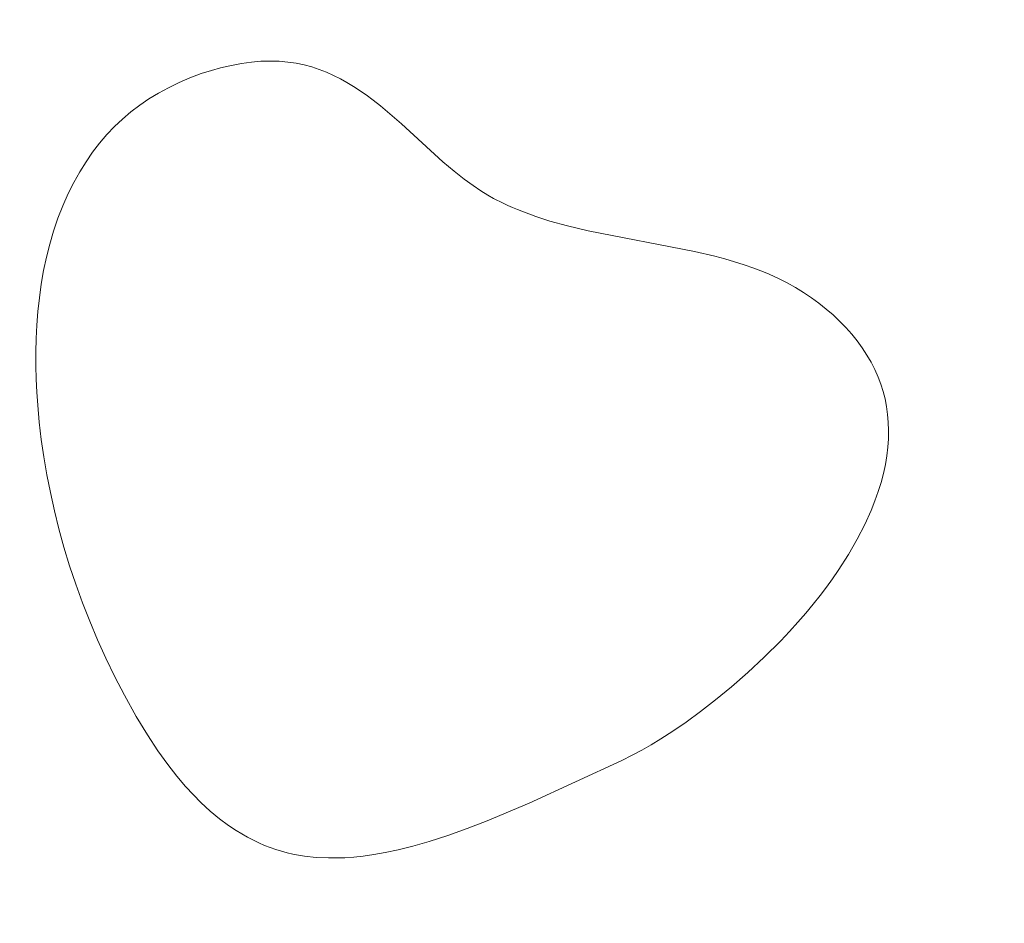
# Model space of a CAD drawing. Header units: millimetres. Extents: x -159 to 180, y -161 to 116.
# Tile 559 of 656: x 25.84 to 34.73, y -52.6 to -44.44. Entities that reach past the tile are written whole.
import ezdxf

# ---------------------------------------------------------------- set-up
doc = ezdxf.new("R2010")
doc.units = ezdxf.units.MM
doc.header["$MEASUREMENT"] = 0
doc.layers.add('Layer 1', color=7, linetype='Continuous')

msp = doc.modelspace()

# ---------------------------------------------------------------- linework, layer by layer
at = {"layer": 'Layer 1', "color": 18, "lineweight": 9}
for points, knots in [([(-158.5852, -104.074), (-158.5852, -104.074), (179.5952, -104.074), (179.5952, -104.074), (179.5952, -104.074), (179.5952, -104.074), (179.5952, 115.719), (179.5952, 115.719), (179.5952, 115.719), (179.5952, 115.719), (-158.5852, 115.719), (-158.5852, 115.719), (-158.5852, 115.719), (-158.5852, 115.719), (-158.5852, -104.074), (-158.5852, -104.074)], [0, 0, 0, 0, 0.2, 0.2, 0.2, 0.2, 0.4, 0.4, 0.4, 0.4, 0.6, 0.6, 0.6, 0.6, 1, 1, 1, 1]), ([(58.7021, -7.5691), (58.7021, -7.5691), (58.7021, -2.7996), (58.7021, -2.7996), (58.7021, -2.7996), (58.7021, -2.7996), (53.9333, -2.7996), (53.9333, -2.7996), (53.9333, -2.7996), (53.9333, -2.7996), (53.9333, 0.2004), (53.9333, 0.2004), (53.9333, 0.2004), (53.9333, 0.2004), (45.9738, 0.2004), (45.9738, 0.2004), (45.9738, 0.2004), (45.9738, 0.2004), (45.9738, -2.7996), (45.9738, -2.7996), (45.9738, -2.7996), (45.9738, -2.7996), (38.2683, -2.7996), (38.2683, -2.7996), (38.2683, -2.7996), (38.2683, -2.7996), (38.2683, 0.2004), (38.2683, 0.2004), (38.2683, 0.2004), (38.2683, 0.2004), (30.3088, 0.2004), (30.3088, 0.2004), (30.3088, 0.2004), (30.3088, 0.2004), (30.3088, -2.7996), (30.3088, -2.7996), (30.3088, -2.7996), (30.3088, -2.7996), (22.6034, -2.7996), (22.6034, -2.7996), (22.6034, -2.7996), (22.6034, -2.7996), (22.6034, 0.2004), (22.6034, 0.2004), (22.6034, 0.2004), (22.6034, 0.2004), (14.6439, 0.2004), (14.6439, 0.2004), (14.6439, 0.2004), (14.6439, 0.2004), (14.6439, -2.7996), (14.6439, -2.7996), (14.6439, -2.7996), (14.6439, -2.7996), (6.9385, -2.7996), (6.9385, -2.7996), (6.9385, -2.7996), (6.9385, -2.7996), (6.9385, 0.2004), (6.9385, 0.2004), (6.9385, 0.2004), (6.9385, 0.2004), (-1.021, 0.2004), (-1.021, 0.2004), (-1.021, 0.2004), (-1.021, 0.2004), (-1.021, -2.7996), (-1.021, -2.7996), (-1.021, -2.7996), (-1.021, -2.7996), (-8.7264, -2.7996), (-8.7264, -2.7996), (-8.7264, -2.7996), (-8.7264, -2.7996), (-8.7264, 0.2004), (-8.7264, 0.2004), (-8.7264, 0.2004), (-8.7264, 0.2004), (-16.686, 0.2004), (-16.686, 0.2004), (-16.686, 0.2004), (-16.686, 0.2004), (-16.686, -2.7996), (-16.686, -2.7996), (-16.686, -2.7996), (-16.686, -2.7996), (-24.3914, -2.7996), (-24.3914, -2.7996), (-24.3914, -2.7996), (-24.3914, -2.7996), (-24.3914, 0.2004), (-24.3914, 0.2004), (-24.3914, 0.2004), (-24.3914, 0.2004), (-32.351, 0.2004), (-32.351, 0.2004), (-32.351, 0.2004), (-32.351, 0.2004), (-32.351, -2.7996), (-32.351, -2.7996), (-32.351, -2.7996), (-32.351, -2.7996), (-37.1199, -2.7996), (-37.1199, -2.7996), (-37.1199, -2.7996), (-37.1199, -2.7996), (-37.1199, -7.5691), (-37.1199, -7.5691), (-37.1199, -7.5691), (-37.1199, -7.5691), (-40.1199, -7.5691), (-40.1199, -7.5691), (-40.1199, -7.5691), (-40.1199, -7.5691), (-40.1199, -15.5281), (-40.1199, -15.5281), (-40.1199, -15.5281), (-40.1199, -15.5281), (-37.1199, -15.5281), (-37.1199, -15.5281), (-37.1199, -15.5281), (-37.1199, -15.5281), (-37.1199, -23.2341), (-37.1199, -23.2341), (-37.1199, -23.2341), (-37.1199, -23.2341), (-40.1199, -23.2341), (-40.1199, -23.2341), (-40.1199, -23.2341), (-40.1199, -23.2341), (-40.1199, -31.1931), (-40.1199, -31.1931), (-40.1199, -31.1931), (-40.1199, -31.1931), (-37.1199, -31.1931), (-37.1199, -31.1931), (-37.1199, -31.1931), (-37.1199, -31.1931), (-37.1199, -38.8982), (-37.1199, -38.8982), (-37.1199, -38.8982), (-37.1199, -38.8982), (-40.1199, -38.8982), (-40.1199, -38.8982), (-40.1199, -38.8982), (-40.1199, -38.8982), (-40.1199, -46.8582), (-40.1199, -46.8582), (-40.1199, -46.8582), (-40.1199, -46.8582), (-37.1199, -46.8582), (-37.1199, -46.8582), (-37.1199, -46.8582), (-37.1199, -46.8582), (-37.1199, -54.5632), (-37.1199, -54.5632), (-37.1199, -54.5632), (-37.1199, -54.5632), (-40.1199, -54.5632), (-40.1199, -54.5632), (-40.1199, -54.5632), (-40.1199, -54.5632), (-40.1199, -62.5232), (-40.1199, -62.5232), (-40.1199, -62.5232), (-40.1199, -62.5232), (-37.1199, -62.5232), (-37.1199, -62.5232), (-37.1199, -62.5232), (-37.1199, -62.5232), (-37.1199, -70.2283), (-37.1199, -70.2283), (-37.1199, -70.2283), (-37.1199, -70.2283), (-40.1199, -70.2283), (-40.1199, -70.2283), (-40.1199, -70.2283), (-40.1199, -70.2283), (-40.1199, -78.1882), (-40.1199, -78.1882), (-40.1199, -78.1882), (-40.1199, -78.1882), (-37.1199, -78.1882), (-37.1199, -78.1882), (-37.1199, -78.1882), (-37.1199, -78.1882), (-37.1199, -85.8933), (-37.1199, -85.8933), (-37.1199, -85.8933), (-37.1199, -85.8933), (-40.1199, -85.8933), (-40.1199, -85.8933), (-40.1199, -85.8933), (-40.1199, -85.8933), (-40.1199, -93.8533), (-40.1199, -93.8533), (-40.1199, -93.8533), (-40.1199, -93.8533), (-37.1199, -93.8533), (-37.1199, -93.8533), (-37.1199, -93.8533), (-37.1199, -93.8533), (-37.1199, -98.6218), (-37.1199, -98.6218), (-37.1199, -98.6218), (-37.1199, -98.6218), (-32.351, -98.6218), (-32.351, -98.6218), (-32.351, -98.6218), (-32.351, -98.6218), (-32.351, -101.6218), (-32.351, -101.6218), (-32.351, -101.6218), (-32.351, -101.6218), (-24.3914, -101.6218), (-24.3914, -101.6218), (-24.3914, -101.6218), (-24.3914, -101.6218), (-24.3914, -98.6218), (-24.3914, -98.6218), (-24.3914, -98.6218), (-24.3914, -98.6218), (-16.686, -98.6218), (-16.686, -98.6218), (-16.686, -98.6218), (-16.686, -98.6218), (-16.686, -101.6218), (-16.686, -101.6218), (-16.686, -101.6218), (-16.686, -101.6218), (-8.7264, -101.6218), (-8.7264, -101.6218), (-8.7264, -101.6218), (-8.7264, -101.6218), (-8.7264, -98.6218), (-8.7264, -98.6218), (-8.7264, -98.6218), (-8.7264, -98.6218), (-1.021, -98.6218), (-1.021, -98.6218), (-1.021, -98.6218), (-1.021, -98.6218), (-1.021, -101.6218), (-1.021, -101.6218), (-1.021, -101.6218), (-1.021, -101.6218), (6.9385, -101.6218), (6.9385, -101.6218), (6.9385, -101.6218), (6.9385, -101.6218), (6.9385, -98.6218), (6.9385, -98.6218), (6.9385, -98.6218), (6.9385, -98.6218), (14.6439, -98.6218), (14.6439, -98.6218), (14.6439, -98.6218), (14.6439, -98.6218), (14.6439, -101.6218), (14.6439, -101.6218), (14.6439, -101.6218), (14.6439, -101.6218), (22.6034, -101.6218), (22.6034, -101.6218), (22.6034, -101.6218), (22.6034, -101.6218), (22.6034, -98.6218), (22.6034, -98.6218), (22.6034, -98.6218), (22.6034, -98.6218), (30.3088, -98.6218), (30.3088, -98.6218), (30.3088, -98.6218), (30.3088, -98.6218), (30.3088, -101.6218), (30.3088, -101.6218), (30.3088, -101.6218), (30.3088, -101.6218), (38.2683, -101.6218), (38.2683, -101.6218), (38.2683, -101.6218), (38.2683, -101.6218), (38.2683, -98.6218), (38.2683, -98.6218), (38.2683, -98.6218), (38.2683, -98.6218), (45.9738, -98.6218), (45.9738, -98.6218), (45.9738, -98.6218), (45.9738, -98.6218), (45.9738, -101.6218), (45.9738, -101.6218), (45.9738, -101.6218), (45.9738, -101.6218), (53.9333, -101.6218), (53.9333, -101.6218), (53.9333, -101.6218), (53.9333, -101.6218), (53.9333, -98.6218), (53.9333, -98.6218), (53.9333, -98.6218), (53.9333, -98.6218), (58.7021, -98.6218), (58.7021, -98.6218), (58.7021, -98.6218), (58.7021, -98.6218), (58.7021, -93.8533), (58.7021, -93.8533), (58.7021, -93.8533), (58.7021, -93.8533), (61.7021, -93.8533), (61.7021, -93.8533), (61.7021, -93.8533), (61.7021, -93.8533), (61.7021, -85.8933), (61.7021, -85.8933), (61.7021, -85.8933), (61.7021, -85.8933), (58.7021, -85.8933), (58.7021, -85.8933), (58.7021, -85.8933), (58.7021, -85.8933), (58.7021, -78.1882), (58.7021, -78.1882), (58.7021, -78.1882), (58.7021, -78.1882), (61.7021, -78.1882), (61.7021, -78.1882), (61.7021, -78.1882), (61.7021, -78.1882), (61.7021, -70.2283), (61.7021, -70.2283), (61.7021, -70.2283), (61.7021, -70.2283), (58.7021, -70.2283), (58.7021, -70.2283), (58.7021, -70.2283), (58.7021, -70.2283), (58.7021, -62.5232), (58.7021, -62.5232), (58.7021, -62.5232), (58.7021, -62.5232), (61.7021, -62.5232), (61.7021, -62.5232), (61.7021, -62.5232), (61.7021, -62.5232), (61.7021, -54.5632), (61.7021, -54.5632), (61.7021, -54.5632), (61.7021, -54.5632), (58.7021, -54.5632), (58.7021, -54.5632), (58.7021, -54.5632), (58.7021, -54.5632), (58.7021, -46.8582), (58.7021, -46.8582), (58.7021, -46.8582), (58.7021, -46.8582), (61.7021, -46.8582), (61.7021, -46.8582), (61.7021, -46.8582), (61.7021, -46.8582), (61.7021, -38.8982), (61.7021, -38.8982), (61.7021, -38.8982), (61.7021, -38.8982), (58.7021, -38.8982), (58.7021, -38.8982), (58.7021, -38.8982), (58.7021, -38.8982), (58.7021, -31.1931), (58.7021, -31.1931), (58.7021, -31.1931), (58.7021, -31.1931), (61.7021, -31.1931), (61.7021, -31.1931), (61.7021, -31.1931), (61.7021, -31.1931), (61.7021, -23.2341), (61.7021, -23.2341), (61.7021, -23.2341), (61.7021, -23.2341), (58.7021, -23.2341), (58.7021, -23.2341), (58.7021, -23.2341), (58.7021, -23.2341), (58.7021, -15.5281), (58.7021, -15.5281), (58.7021, -15.5281), (58.7021, -15.5281), (61.7021, -15.5281), (61.7021, -15.5281), (61.7021, -15.5281), (61.7021, -15.5281), (61.7021, -7.5691), (61.7021, -7.5691), (61.7021, -7.5691), (61.7021, -7.5691), (58.7021, -7.5691), (58.7021, -7.5691)], [0, 0, 0, 0, 0.009901, 0.009901, 0.009901, 0.009901, 0.019802, 0.019802, 0.019802, 0.019802, 0.029703, 0.029703, 0.029703, 0.029703, 0.039604, 0.039604, 0.039604, 0.039604, 0.049505, 0.049505, 0.049505, 0.049505, 0.059406, 0.059406, 0.059406, 0.059406, 0.069307, 0.069307, 0.069307, 0.069307, 0.079208, 0.079208, 0.079208, 0.079208, 0.089109, 0.089109, 0.089109, 0.089109, 0.09901, 0.09901, 0.09901, 0.09901, 0.108911, 0.108911, 0.108911, 0.108911, 0.118812, 0.118812, 0.118812, 0.118812, 0.128713, 0.128713, 0.128713, 0.128713, 0.138614, 0.138614, 0.138614, 0.138614, 0.148515, 0.148515, 0.148515, 0.148515, 0.158416, 0.158416, 0.158416, 0.158416, 0.168317, 0.168317, 0.168317, 0.168317, 0.178218, 0.178218, 0.178218, 0.178218, 0.188119, 0.188119, 0.188119, 0.188119, 0.19802, 0.19802, 0.19802, 0.19802, 0.207921, 0.207921, 0.207921, 0.207921, 0.217822, 0.217822, 0.217822, 0.217822, 0.227723, 0.227723, 0.227723, 0.227723, 0.237624, 0.237624, 0.237624, 0.237624, 0.247525, 0.247525, 0.247525, 0.247525, 0.257426, 0.257426, 0.257426, 0.257426, 0.267327, 0.267327, 0.267327, 0.267327, 0.277228, 0.277228, 0.277228, 0.277228, 0.287129, 0.287129, 0.287129, 0.287129, 0.29703, 0.29703, 0.29703, 0.29703, 0.306931, 0.306931, 0.306931, 0.306931, 0.316832, 0.316832, 0.316832, 0.316832, 0.326733, 0.326733, 0.326733, 0.326733, 0.336634, 0.336634, 0.336634, 0.336634, 0.346535, 0.346535, 0.346535, 0.346535, 0.356436, 0.356436, 0.356436, 0.356436, 0.366337, 0.366337, 0.366337, 0.366337, 0.376238, 0.376238, 0.376238, 0.376238, 0.386139, 0.386139, 0.386139, 0.386139, 0.39604, 0.39604, 0.39604, 0.39604, 0.405941, 0.405941, 0.405941, 0.405941, 0.415842, 0.415842, 0.415842, 0.415842, 0.425743, 0.425743, 0.425743, 0.425743, 0.435644, 0.435644, 0.435644, 0.435644, 0.445545, 0.445545, 0.445545, 0.445545, 0.455446, 0.455446, 0.455446, 0.455446, 0.465347, 0.465347, 0.465347, 0.465347, 0.475248, 0.475248, 0.475248, 0.475248, 0.485149, 0.485149, 0.485149, 0.485149, 0.49505, 0.49505, 0.49505, 0.49505, 0.50495, 0.50495, 0.50495, 0.50495, 0.514851, 0.514851, 0.514851, 0.514851, 0.524752, 0.524752, 0.524752, 0.524752, 0.534653, 0.534653, 0.534653, 0.534653, 0.544554, 0.544554, 0.544554, 0.544554, 0.554455, 0.554455, 0.554455, 0.554455, 0.564356, 0.564356, 0.564356, 0.564356, 0.574257, 0.574257, 0.574257, 0.574257, 0.584158, 0.584158, 0.584158, 0.584158, 0.594059, 0.594059, 0.594059, 0.594059, 0.60396, 0.60396, 0.60396, 0.60396, 0.613861, 0.613861, 0.613861, 0.613861, 0.623762, 0.623762, 0.623762, 0.623762, 0.633663, 0.633663, 0.633663, 0.633663, 0.643564, 0.643564, 0.643564, 0.643564, 0.653465, 0.653465, 0.653465, 0.653465, 0.663366, 0.663366, 0.663366, 0.663366, 0.673267, 0.673267, 0.673267, 0.673267, 0.683168, 0.683168, 0.683168, 0.683168, 0.693069, 0.693069, 0.693069, 0.693069, 0.70297, 0.70297, 0.70297, 0.70297, 0.712871, 0.712871, 0.712871, 0.712871, 0.722772, 0.722772, 0.722772, 0.722772, 0.732673, 0.732673, 0.732673, 0.732673, 0.742574, 0.742574, 0.742574, 0.742574, 0.752475, 0.752475, 0.752475, 0.752475, 0.762376, 0.762376, 0.762376, 0.762376, 0.772277, 0.772277, 0.772277, 0.772277, 0.782178, 0.782178, 0.782178, 0.782178, 0.792079, 0.792079, 0.792079, 0.792079, 0.80198, 0.80198, 0.80198, 0.80198, 0.811881, 0.811881, 0.811881, 0.811881, 0.821782, 0.821782, 0.821782, 0.821782, 0.831683, 0.831683, 0.831683, 0.831683, 0.841584, 0.841584, 0.841584, 0.841584, 0.851485, 0.851485, 0.851485, 0.851485, 0.861386, 0.861386, 0.861386, 0.861386, 0.871287, 0.871287, 0.871287, 0.871287, 0.881188, 0.881188, 0.881188, 0.881188, 0.891089, 0.891089, 0.891089, 0.891089, 0.90099, 0.90099, 0.90099, 0.90099, 0.910891, 0.910891, 0.910891, 0.910891, 0.920792, 0.920792, 0.920792, 0.920792, 0.930693, 0.930693, 0.930693, 0.930693, 0.940594, 0.940594, 0.940594, 0.940594, 0.950495, 0.950495, 0.950495, 0.950495, 0.960396, 0.960396, 0.960396, 0.960396, 0.970297, 0.970297, 0.970297, 0.970297, 0.980198, 0.980198, 0.980198, 0.980198, 1, 1, 1, 1]), ([(27.48, -44.9226), (27.48, -44.9226), (27.3777, -44.9616), (27.3777, -44.9616), (27.3777, -44.9616), (27.3777, -44.9616), (27.2794, -45.0039), (27.2794, -45.0039), (27.2794, -45.0039), (27.2794, -45.0039), (27.185, -45.0495), (27.185, -45.0495), (27.185, -45.0495), (27.185, -45.0495), (27.0945, -45.0986), (27.0945, -45.0986), (27.0945, -45.0986), (27.0945, -45.0986), (27.0077, -45.1513), (27.0077, -45.1513), (27.0077, -45.1513), (27.0077, -45.1513), (26.9246, -45.2077), (26.9246, -45.2077), (26.9246, -45.2077), (26.9246, -45.2077), (26.8451, -45.2681), (26.8451, -45.2681), (26.8451, -45.2681), (26.8451, -45.2681), (26.7691, -45.3324), (26.7691, -45.3324), (26.7691, -45.3324), (26.7691, -45.3324), (26.6965, -45.4008), (26.6965, -45.4008), (26.6965, -45.4008), (26.6965, -45.4008), (26.6273, -45.4735), (26.6273, -45.4735), (26.6273, -45.4735), (26.6273, -45.4735), (26.5614, -45.5505), (26.5614, -45.5505), (26.5614, -45.5505), (26.5614, -45.5505), (26.4986, -45.632), (26.4986, -45.632), (26.4986, -45.632), (26.4986, -45.632), (26.439, -45.7182), (26.439, -45.7182), (26.439, -45.7182), (26.439, -45.7182), (26.3824, -45.8091), (26.3824, -45.8091), (26.3824, -45.8091), (26.3824, -45.8091), (26.3287, -45.9049), (26.3287, -45.9049), (26.3287, -45.9049), (26.3287, -45.9049), (26.2779, -46.0056), (26.2779, -46.0056), (26.2779, -46.0056), (26.2779, -46.0056), (26.2287, -46.1157), (26.2287, -46.1157), (26.2287, -46.1157), (26.2287, -46.1157), (26.1846, -46.2285), (26.1846, -46.2285), (26.1846, -46.2285), (26.1846, -46.2285), (26.1455, -46.3439), (26.1455, -46.3439), (26.1455, -46.3439), (26.1455, -46.3439), (26.1112, -46.4614), (26.1112, -46.4614), (26.1112, -46.4614), (26.1112, -46.4614), (26.0815, -46.5807), (26.0815, -46.5807), (26.0815, -46.5807), (26.0815, -46.5807), (26.0562, -46.7015), (26.0562, -46.7015), (26.0562, -46.7015), (26.0562, -46.7015), (26.0351, -46.8235), (26.0351, -46.8235), (26.0351, -46.8235), (26.0351, -46.8235), (26.018, -46.9462), (26.018, -46.9462), (26.018, -46.9462), (26.018, -46.9462), (26.0048, -47.0693), (26.0048, -47.0693), (26.0048, -47.0693), (26.0048, -47.0693), (25.9951, -47.1926), (25.9951, -47.1926), (25.9951, -47.1926), (25.9951, -47.1926), (25.9888, -47.3157), (25.9888, -47.3157), (25.9888, -47.3157), (25.9888, -47.3157), (25.9858, -47.4382), (25.9858, -47.4382), (25.9858, -47.4382), (25.9858, -47.4382), (25.9858, -47.5598), (25.9858, -47.5598), (25.9858, -47.5598), (25.9858, -47.5598), (25.9887, -47.6801), (25.9887, -47.6801), (25.9887, -47.6801), (25.9887, -47.6801), (25.9941, -47.7989), (25.9941, -47.7989), (25.9941, -47.7989), (25.9941, -47.7989), (26.0021, -47.9158), (26.0021, -47.9158), (26.0021, -47.9158), (26.0021, -47.9158), (26.0162, -48.0697), (26.0162, -48.0697), (26.0162, -48.0697), (26.0162, -48.0697), (26.0346, -48.2259), (26.0346, -48.2259), (26.0346, -48.2259), (26.0346, -48.2259), (26.0574, -48.3842), (26.0574, -48.3842), (26.0574, -48.3842), (26.0574, -48.3842), (26.0847, -48.5444), (26.0847, -48.5444), (26.0847, -48.5444), (26.0847, -48.5444), (26.1165, -48.7062), (26.1165, -48.7062), (26.1165, -48.7062), (26.1165, -48.7062), (26.153, -48.8695), (26.153, -48.8695), (26.153, -48.8695), (26.153, -48.8695), (26.1941, -49.0341), (26.1941, -49.0341), (26.1941, -49.0341), (26.1941, -49.0341), (26.2399, -49.1997), (26.2399, -49.1997), (26.2399, -49.1997), (26.2399, -49.1997), (26.2906, -49.366), (26.2906, -49.366), (26.2906, -49.366), (26.2906, -49.366), (26.3462, -49.533), (26.3462, -49.533), (26.3462, -49.533), (26.3462, -49.533), (26.4067, -49.7003), (26.4067, -49.7003), (26.4067, -49.7003), (26.4067, -49.7003), (26.4722, -49.8678), (26.4722, -49.8678), (26.4722, -49.8678), (26.4722, -49.8678), (26.5429, -50.0352), (26.5429, -50.0352), (26.5429, -50.0352), (26.5429, -50.0352), (26.6187, -50.2024), (26.6187, -50.2024), (26.6187, -50.2024), (26.6187, -50.2024), (26.6998, -50.369), (26.6998, -50.369), (26.6998, -50.369), (26.6998, -50.369), (26.7862, -50.5349), (26.7862, -50.5349), (26.7862, -50.5349), (26.7862, -50.5349), (26.8933, -50.7266), (26.8933, -50.7266), (26.8933, -50.7266), (26.8933, -50.7266), (26.9941, -50.8934), (26.9941, -50.8934), (26.9941, -50.8934), (26.9941, -50.8934), (27.0887, -51.0377), (27.0887, -51.0377), (27.0887, -51.0377), (27.0887, -51.0377), (27.1774, -51.1617), (27.1774, -51.1617), (27.1774, -51.1617), (27.1774, -51.1617), (27.2602, -51.268), (27.2602, -51.268), (27.2602, -51.268), (27.2602, -51.268), (27.3373, -51.3587), (27.3373, -51.3587), (27.3373, -51.3587), (27.3373, -51.3587), (27.409, -51.4363), (27.409, -51.4363), (27.409, -51.4363), (27.409, -51.4363), (27.4752, -51.5032), (27.4752, -51.5032), (27.4752, -51.5032), (27.4752, -51.5032), (27.5613, -51.5827), (27.5613, -51.5827), (27.5613, -51.5827), (27.5613, -51.5827), (27.6458, -51.6528), (27.6458, -51.6528), (27.6458, -51.6528), (27.6458, -51.6528), (27.725, -51.7118), (27.725, -51.7118), (27.725, -51.7118), (27.725, -51.7118), (27.795, -51.7586), (27.795, -51.7586), (27.795, -51.7586), (27.795, -51.7586), (27.899, -51.8189), (27.899, -51.8189), (27.899, -51.8189), (27.899, -51.8189), (28.0014, -51.8695), (28.0014, -51.8695), (28.0014, -51.8695), (28.0014, -51.8695), (28.0524, -51.8914), (28.0524, -51.8914), (28.0524, -51.8914), (28.0524, -51.8914), (28.1032, -51.9111), (28.1032, -51.9111), (28.1032, -51.9111), (28.1032, -51.9111), (28.1541, -51.9287), (28.1541, -51.9287), (28.1541, -51.9287), (28.1541, -51.9287), (28.2051, -51.9443), (28.2051, -51.9443), (28.2051, -51.9443), (28.2051, -51.9443), (28.2563, -51.9579), (28.2563, -51.9579), (28.2563, -51.9579), (28.2563, -51.9579), (28.3078, -51.9697), (28.3078, -51.9697), (28.3078, -51.9697), (28.3078, -51.9697), (28.3597, -51.9797), (28.3597, -51.9797), (28.3597, -51.9797), (28.3597, -51.9797), (28.4121, -51.988), (28.4121, -51.988), (28.4121, -51.988), (28.4121, -51.988), (28.5187, -51.9997), (28.5187, -51.9997), (28.5187, -51.9997), (28.5187, -51.9997), (28.6285, -52.0056), (28.6285, -52.0056), (28.6285, -52.0056), (28.6285, -52.0056), (28.6985, -52.0056), (28.6985, -52.0056), (28.6985, -52.0056), (28.6985, -52.0056), (28.7766, -52.0027), (28.7766, -52.0027), (28.7766, -52.0027), (28.7766, -52.0027), (28.8577, -51.9973), (28.8577, -51.9973), (28.8577, -51.9973), (28.8577, -51.9973), (28.9441, -51.9886), (28.9441, -51.9886), (28.9441, -51.9886), (28.9441, -51.9886), (29.0382, -51.9753), (29.0382, -51.9753), (29.0382, -51.9753), (29.0382, -51.9753), (29.1424, -51.9564), (29.1424, -51.9564), (29.1424, -51.9564), (29.1424, -51.9564), (29.2592, -51.9308), (29.2592, -51.9308), (29.2592, -51.9308), (29.2592, -51.9308), (29.3909, -51.8974), (29.3909, -51.8974), (29.3909, -51.8974), (29.3909, -51.8974), (29.54, -51.8552), (29.54, -51.8552), (29.54, -51.8552), (29.54, -51.8552), (29.709, -51.8015), (29.709, -51.8015), (29.709, -51.8015), (29.709, -51.8015), (29.8835, -51.739), (29.8835, -51.739), (29.8835, -51.739), (29.8835, -51.739), (30.0637, -51.6697), (30.0637, -51.6697), (30.0637, -51.6697), (30.0637, -51.6697), (30.4423, -51.5115), (30.4423, -51.5115), (30.4423, -51.5115), (30.4423, -51.5115), (31.2788, -51.1257), (31.2788, -51.1257), (31.2788, -51.1257), (31.2788, -51.1257), (31.373, -51.0779), (31.373, -51.0779), (31.373, -51.0779), (31.373, -51.0779), (31.46, -51.031), (31.46, -51.031), (31.46, -51.031), (31.46, -51.031), (31.5449, -50.9823), (31.5449, -50.9823), (31.5449, -50.9823), (31.5449, -50.9823), (31.6327, -50.929), (31.6327, -50.929), (31.6327, -50.929), (31.6327, -50.929), (31.7401, -50.8599), (31.7401, -50.8599), (31.7401, -50.8599), (31.7401, -50.8599), (31.8595, -50.778), (31.8595, -50.778), (31.8595, -50.778), (31.8595, -50.778), (31.9889, -50.6838), (31.9889, -50.6838), (31.9889, -50.6838), (31.9889, -50.6838), (32.1262, -50.5778), (32.1262, -50.5778), (32.1262, -50.5778), (32.1262, -50.5778), (32.2695, -50.4603), (32.2695, -50.4603), (32.2695, -50.4603), (32.2695, -50.4603), (32.4166, -50.3318), (32.4166, -50.3318), (32.4166, -50.3318), (32.4166, -50.3318), (32.5655, -50.1928), (32.5655, -50.1928), (32.5655, -50.1928), (32.5655, -50.1928), (32.7144, -50.0437), (32.7144, -50.0437), (32.7144, -50.0437), (32.7144, -50.0437), (32.7942, -49.959), (32.7942, -49.959), (32.7942, -49.959), (32.7942, -49.959), (32.8696, -49.8759), (32.8696, -49.8759), (32.8696, -49.8759), (32.8696, -49.8759), (32.9406, -49.7944), (32.9406, -49.7944), (32.9406, -49.7944), (32.9406, -49.7944), (33.0074, -49.7144), (33.0074, -49.7144), (33.0074, -49.7144), (33.0074, -49.7144), (33.0701, -49.6359), (33.0701, -49.6359), (33.0701, -49.6359), (33.0701, -49.6359), (33.1288, -49.559), (33.1288, -49.559), (33.1288, -49.559), (33.1288, -49.559), (33.1838, -49.4835), (33.1838, -49.4835), (33.1838, -49.4835), (33.1838, -49.4835), (33.2351, -49.4095), (33.2351, -49.4095), (33.2351, -49.4095), (33.2351, -49.4095), (33.3274, -49.2657), (33.3274, -49.2657), (33.3274, -49.2657), (33.3274, -49.2657), (33.4069, -49.1275), (33.4069, -49.1275), (33.4069, -49.1275), (33.4069, -49.1275), (33.4747, -48.9946), (33.4747, -48.9946), (33.4747, -48.9946), (33.4747, -48.9946), (33.532, -48.867), (33.532, -48.867), (33.532, -48.867), (33.532, -48.867), (33.566, -48.7814), (33.566, -48.7814), (33.566, -48.7814), (33.566, -48.7814), (33.5958, -48.697), (33.5958, -48.697), (33.5958, -48.697), (33.5958, -48.697), (33.6213, -48.614), (33.6213, -48.614), (33.6213, -48.614), (33.6213, -48.614), (33.6427, -48.5324), (33.6427, -48.5324), (33.6427, -48.5324), (33.6427, -48.5324), (33.66, -48.452), (33.66, -48.452), (33.66, -48.452), (33.66, -48.452), (33.6733, -48.3731), (33.6733, -48.3731), (33.6733, -48.3731), (33.6733, -48.3731), (33.6826, -48.2955), (33.6826, -48.2955), (33.6826, -48.2955), (33.6826, -48.2955), (33.6879, -48.2193), (33.6879, -48.2193), (33.6879, -48.2193), (33.6879, -48.2193), (33.6893, -48.1445), (33.6893, -48.1445), (33.6893, -48.1445), (33.6893, -48.1445), (33.6869, -48.0712), (33.6869, -48.0712), (33.6869, -48.0712), (33.6869, -48.0712), (33.6807, -47.9994), (33.6807, -47.9994), (33.6807, -47.9994), (33.6807, -47.9994), (33.6708, -47.929), (33.6708, -47.929), (33.6708, -47.929), (33.6708, -47.929), (33.6572, -47.8602), (33.6572, -47.8602), (33.6572, -47.8602), (33.6572, -47.8602), (33.6399, -47.7929), (33.6399, -47.7929), (33.6399, -47.7929), (33.6399, -47.7929), (33.6191, -47.7271), (33.6191, -47.7271), (33.6191, -47.7271), (33.6191, -47.7271), (33.5948, -47.6629), (33.5948, -47.6629), (33.5948, -47.6629), (33.5948, -47.6629), (33.5648, -47.5954), (33.5648, -47.5954), (33.5648, -47.5954), (33.5648, -47.5954), (33.5307, -47.529), (33.5307, -47.529), (33.5307, -47.529), (33.5307, -47.529), (33.4926, -47.4636), (33.4926, -47.4636), (33.4926, -47.4636), (33.4926, -47.4636), (33.4507, -47.3995), (33.4507, -47.3995), (33.4507, -47.3995), (33.4507, -47.3995), (33.405, -47.3368), (33.405, -47.3368), (33.405, -47.3368), (33.405, -47.3368), (33.3558, -47.2755), (33.3558, -47.2755), (33.3558, -47.2755), (33.3558, -47.2755), (33.3031, -47.2159), (33.3031, -47.2159), (33.3031, -47.2159), (33.3031, -47.2159), (33.2471, -47.158), (33.2471, -47.158), (33.2471, -47.158), (33.2471, -47.158), (33.1879, -47.102), (33.1879, -47.102), (33.1879, -47.102), (33.1879, -47.102), (33.1256, -47.0481), (33.1256, -47.0481), (33.1256, -47.0481), (33.1256, -47.0481), (33.0603, -46.9962), (33.0603, -46.9962), (33.0603, -46.9962), (33.0603, -46.9962), (32.9922, -46.9467), (32.9922, -46.9467), (32.9922, -46.9467), (32.9922, -46.9467), (32.9214, -46.8995), (32.9214, -46.8995), (32.9214, -46.8995), (32.9214, -46.8995), (32.8481, -46.8549), (32.8481, -46.8549), (32.8481, -46.8549), (32.8481, -46.8549), (32.7723, -46.8129), (32.7723, -46.8129), (32.7723, -46.8129), (32.7723, -46.8129), (32.6941, -46.7737), (32.6941, -46.7737), (32.6941, -46.7737), (32.6941, -46.7737), (32.6102, -46.7333), (32.6102, -46.7333), (32.6102, -46.7333), (32.6102, -46.7333), (32.5593, -46.7121), (32.5593, -46.7121), (32.5593, -46.7121), (32.5593, -46.7121), (32.4709, -46.6785), (32.4709, -46.6785), (32.4709, -46.6785), (32.4709, -46.6785), (32.3857, -46.6482), (32.3857, -46.6482), (32.3857, -46.6482), (32.3857, -46.6482), (32.2986, -46.6209), (32.2986, -46.6209), (32.2986, -46.6209), (32.2986, -46.6209), (32.2097, -46.5955), (32.2097, -46.5955), (32.2097, -46.5955), (32.2097, -46.5955), (32.1194, -46.5711), (32.1194, -46.5711), (32.1194, -46.5711), (32.1194, -46.5711), (31.9346, -46.5281), (31.9346, -46.5281), (31.9346, -46.5281), (31.9346, -46.5281), (30.9761, -46.3416), (30.9761, -46.3416), (30.9761, -46.3416), (30.9761, -46.3416), (30.7871, -46.2966), (30.7871, -46.2966), (30.7871, -46.2966), (30.7871, -46.2966), (30.629, -46.2534), (30.629, -46.2534), (30.629, -46.2534), (30.629, -46.2534), (30.5026, -46.2121), (30.5026, -46.2121), (30.5026, -46.2121), (30.5026, -46.2121), (30.3358, -46.1502), (30.3358, -46.1502), (30.3358, -46.1502), (30.3358, -46.1502), (30.2928, -46.1326), (30.2928, -46.1326), (30.2928, -46.1326), (30.2928, -46.1326), (30.2505, -46.114), (30.2505, -46.114), (30.2505, -46.114), (30.2505, -46.114), (30.2086, -46.0935), (30.2086, -46.0935), (30.2086, -46.0935), (30.2086, -46.0935), (30.1211, -46.0495), (30.1211, -46.0495), (30.1211, -46.0495), (30.1211, -46.0495), (30.0675, -46.0191), (30.0675, -46.0191), (30.0675, -46.0191), (30.0675, -46.0191), (30.006, -45.981), (30.006, -45.981), (30.006, -45.981), (30.006, -45.981), (29.9358, -45.9335), (29.9358, -45.9335), (29.9358, -45.9335), (29.9358, -45.9335), (29.856, -45.8752), (29.856, -45.8752), (29.856, -45.8752), (29.856, -45.8752), (29.7656, -45.8044), (29.7656, -45.8044), (29.7656, -45.8044), (29.7656, -45.8044), (29.6638, -45.7195), (29.6638, -45.7195), (29.6638, -45.7195), (29.6638, -45.7195), (29.2875, -45.3767), (29.2875, -45.3767), (29.2875, -45.3767), (29.2875, -45.3767), (29.1622, -45.2664), (29.1622, -45.2664), (29.1622, -45.2664), (29.1622, -45.2664), (29.0986, -45.2136), (29.0986, -45.2136), (29.0986, -45.2136), (29.0986, -45.2136), (29.0342, -45.1629), (29.0342, -45.1629), (29.0342, -45.1629), (29.0342, -45.1629), (28.9685, -45.113), (28.9685, -45.113), (28.9685, -45.113), (28.9685, -45.113), (28.8551, -45.0374), (28.8551, -45.0374), (28.8551, -45.0374), (28.8551, -45.0374), (28.7965, -45.0022), (28.7965, -45.0022), (28.7965, -45.0022), (28.7965, -45.0022), (28.7365, -44.969), (28.7365, -44.969), (28.7365, -44.969), (28.7365, -44.969), (28.6749, -44.9382), (28.6749, -44.9382), (28.6749, -44.9382), (28.6749, -44.9382), (28.6114, -44.91), (28.6114, -44.91), (28.6114, -44.91), (28.6114, -44.91), (28.546, -44.8847), (28.546, -44.8847), (28.546, -44.8847), (28.546, -44.8847), (28.4785, -44.8625), (28.4785, -44.8625), (28.4785, -44.8625), (28.4785, -44.8625), (28.4087, -44.8438), (28.4087, -44.8438), (28.4087, -44.8438), (28.4087, -44.8438), (28.3364, -44.8288), (28.3364, -44.8288), (28.3364, -44.8288), (28.3364, -44.8288), (28.2616, -44.8177), (28.2616, -44.8177), (28.2616, -44.8177), (28.2616, -44.8177), (28.1839, -44.8109), (28.1839, -44.8109), (28.1839, -44.8109), (28.1839, -44.8109), (28.1033, -44.8085), (28.1033, -44.8085), (28.1033, -44.8085), (28.1033, -44.8085), (28.0195, -44.811), (28.0195, -44.811), (28.0195, -44.811), (28.0195, -44.811), (27.9325, -44.8185), (27.9325, -44.8185), (27.9325, -44.8185), (27.9325, -44.8185), (27.842, -44.8313), (27.842, -44.8313), (27.842, -44.8313), (27.842, -44.8313), (27.7381, -44.8507), (27.7381, -44.8507), (27.7381, -44.8507), (27.7381, -44.8507), (27.6533, -44.8707), (27.6533, -44.8707), (27.6533, -44.8707), (27.6533, -44.8707), (27.5723, -44.8938), (27.5723, -44.8938), (27.5723, -44.8938), (27.5723, -44.8938), (27.48, -44.9226), (27.48, -44.9226)], [0, 0, 0, 0, 0.005263, 0.005263, 0.005263, 0.005263, 0.010526, 0.010526, 0.010526, 0.010526, 0.015789, 0.015789, 0.015789, 0.015789, 0.021053, 0.021053, 0.021053, 0.021053, 0.026316, 0.026316, 0.026316, 0.026316, 0.031579, 0.031579, 0.031579, 0.031579, 0.036842, 0.036842, 0.036842, 0.036842, 0.042105, 0.042105, 0.042105, 0.042105, 0.047368, 0.047368, 0.047368, 0.047368, 0.052632, 0.052632, 0.052632, 0.052632, 0.057895, 0.057895, 0.057895, 0.057895, 0.063158, 0.063158, 0.063158, 0.063158, 0.068421, 0.068421, 0.068421, 0.068421, 0.073684, 0.073684, 0.073684, 0.073684, 0.078947, 0.078947, 0.078947, 0.078947, 0.084211, 0.084211, 0.084211, 0.084211, 0.089474, 0.089474, 0.089474, 0.089474, 0.094737, 0.094737, 0.094737, 0.094737, 0.1, 0.1, 0.1, 0.1, 0.105263, 0.105263, 0.105263, 0.105263, 0.110526, 0.110526, 0.110526, 0.110526, 0.115789, 0.115789, 0.115789, 0.115789, 0.121053, 0.121053, 0.121053, 0.121053, 0.126316, 0.126316, 0.126316, 0.126316, 0.131579, 0.131579, 0.131579, 0.131579, 0.136842, 0.136842, 0.136842, 0.136842, 0.142105, 0.142105, 0.142105, 0.142105, 0.147368, 0.147368, 0.147368, 0.147368, 0.152632, 0.152632, 0.152632, 0.152632, 0.157895, 0.157895, 0.157895, 0.157895, 0.163158, 0.163158, 0.163158, 0.163158, 0.168421, 0.168421, 0.168421, 0.168421, 0.173684, 0.173684, 0.173684, 0.173684, 0.178947, 0.178947, 0.178947, 0.178947, 0.184211, 0.184211, 0.184211, 0.184211, 0.189474, 0.189474, 0.189474, 0.189474, 0.194737, 0.194737, 0.194737, 0.194737, 0.2, 0.2, 0.2, 0.2, 0.205263, 0.205263, 0.205263, 0.205263, 0.210526, 0.210526, 0.210526, 0.210526, 0.215789, 0.215789, 0.215789, 0.215789, 0.221053, 0.221053, 0.221053, 0.221053, 0.226316, 0.226316, 0.226316, 0.226316, 0.231579, 0.231579, 0.231579, 0.231579, 0.236842, 0.236842, 0.236842, 0.236842, 0.242105, 0.242105, 0.242105, 0.242105, 0.247368, 0.247368, 0.247368, 0.247368, 0.252632, 0.252632, 0.252632, 0.252632, 0.257895, 0.257895, 0.257895, 0.257895, 0.263158, 0.263158, 0.263158, 0.263158, 0.268421, 0.268421, 0.268421, 0.268421, 0.273684, 0.273684, 0.273684, 0.273684, 0.278947, 0.278947, 0.278947, 0.278947, 0.284211, 0.284211, 0.284211, 0.284211, 0.289474, 0.289474, 0.289474, 0.289474, 0.294737, 0.294737, 0.294737, 0.294737, 0.3, 0.3, 0.3, 0.3, 0.305263, 0.305263, 0.305263, 0.305263, 0.310526, 0.310526, 0.310526, 0.310526, 0.315789, 0.315789, 0.315789, 0.315789, 0.321053, 0.321053, 0.321053, 0.321053, 0.326316, 0.326316, 0.326316, 0.326316, 0.331579, 0.331579, 0.331579, 0.331579, 0.336842, 0.336842, 0.336842, 0.336842, 0.342105, 0.342105, 0.342105, 0.342105, 0.347368, 0.347368, 0.347368, 0.347368, 0.352632, 0.352632, 0.352632, 0.352632, 0.357895, 0.357895, 0.357895, 0.357895, 0.363158, 0.363158, 0.363158, 0.363158, 0.368421, 0.368421, 0.368421, 0.368421, 0.373684, 0.373684, 0.373684, 0.373684, 0.378947, 0.378947, 0.378947, 0.378947, 0.384211, 0.384211, 0.384211, 0.384211, 0.389474, 0.389474, 0.389474, 0.389474, 0.394737, 0.394737, 0.394737, 0.394737, 0.4, 0.4, 0.4, 0.4, 0.405263, 0.405263, 0.405263, 0.405263, 0.410526, 0.410526, 0.410526, 0.410526, 0.415789, 0.415789, 0.415789, 0.415789, 0.421053, 0.421053, 0.421053, 0.421053, 0.426316, 0.426316, 0.426316, 0.426316, 0.431579, 0.431579, 0.431579, 0.431579, 0.436842, 0.436842, 0.436842, 0.436842, 0.442105, 0.442105, 0.442105, 0.442105, 0.447368, 0.447368, 0.447368, 0.447368, 0.452632, 0.452632, 0.452632, 0.452632, 0.457895, 0.457895, 0.457895, 0.457895, 0.463158, 0.463158, 0.463158, 0.463158, 0.468421, 0.468421, 0.468421, 0.468421, 0.473684, 0.473684, 0.473684, 0.473684, 0.478947, 0.478947, 0.478947, 0.478947, 0.484211, 0.484211, 0.484211, 0.484211, 0.489474, 0.489474, 0.489474, 0.489474, 0.494737, 0.494737, 0.494737, 0.494737, 0.5, 0.5, 0.5, 0.5, 0.505263, 0.505263, 0.505263, 0.505263, 0.510526, 0.510526, 0.510526, 0.510526, 0.515789, 0.515789, 0.515789, 0.515789, 0.521053, 0.521053, 0.521053, 0.521053, 0.526316, 0.526316, 0.526316, 0.526316, 0.531579, 0.531579, 0.531579, 0.531579, 0.536842, 0.536842, 0.536842, 0.536842, 0.542105, 0.542105, 0.542105, 0.542105, 0.547368, 0.547368, 0.547368, 0.547368, 0.552632, 0.552632, 0.552632, 0.552632, 0.557895, 0.557895, 0.557895, 0.557895, 0.563158, 0.563158, 0.563158, 0.563158, 0.568421, 0.568421, 0.568421, 0.568421, 0.573684, 0.573684, 0.573684, 0.573684, 0.578947, 0.578947, 0.578947, 0.578947, 0.584211, 0.584211, 0.584211, 0.584211, 0.589474, 0.589474, 0.589474, 0.589474, 0.594737, 0.594737, 0.594737, 0.594737, 0.6, 0.6, 0.6, 0.6, 0.605263, 0.605263, 0.605263, 0.605263, 0.610526, 0.610526, 0.610526, 0.610526, 0.615789, 0.615789, 0.615789, 0.615789, 0.621053, 0.621053, 0.621053, 0.621053, 0.626316, 0.626316, 0.626316, 0.626316, 0.631579, 0.631579, 0.631579, 0.631579, 0.636842, 0.636842, 0.636842, 0.636842, 0.642105, 0.642105, 0.642105, 0.642105, 0.647368, 0.647368, 0.647368, 0.647368, 0.652632, 0.652632, 0.652632, 0.652632, 0.657895, 0.657895, 0.657895, 0.657895, 0.663158, 0.663158, 0.663158, 0.663158, 0.668421, 0.668421, 0.668421, 0.668421, 0.673684, 0.673684, 0.673684, 0.673684, 0.678947, 0.678947, 0.678947, 0.678947, 0.684211, 0.684211, 0.684211, 0.684211, 0.689474, 0.689474, 0.689474, 0.689474, 0.694737, 0.694737, 0.694737, 0.694737, 0.7, 0.7, 0.7, 0.7, 0.705263, 0.705263, 0.705263, 0.705263, 0.710526, 0.710526, 0.710526, 0.710526, 0.715789, 0.715789, 0.715789, 0.715789, 0.721053, 0.721053, 0.721053, 0.721053, 0.726316, 0.726316, 0.726316, 0.726316, 0.731579, 0.731579, 0.731579, 0.731579, 0.736842, 0.736842, 0.736842, 0.736842, 0.742105, 0.742105, 0.742105, 0.742105, 0.747368, 0.747368, 0.747368, 0.747368, 0.752632, 0.752632, 0.752632, 0.752632, 0.757895, 0.757895, 0.757895, 0.757895, 0.763158, 0.763158, 0.763158, 0.763158, 0.768421, 0.768421, 0.768421, 0.768421, 0.773684, 0.773684, 0.773684, 0.773684, 0.778947, 0.778947, 0.778947, 0.778947, 0.784211, 0.784211, 0.784211, 0.784211, 0.789474, 0.789474, 0.789474, 0.789474, 0.794737, 0.794737, 0.794737, 0.794737, 0.8, 0.8, 0.8, 0.8, 0.805263, 0.805263, 0.805263, 0.805263, 0.810526, 0.810526, 0.810526, 0.810526, 0.815789, 0.815789, 0.815789, 0.815789, 0.821053, 0.821053, 0.821053, 0.821053, 0.826316, 0.826316, 0.826316, 0.826316, 0.831579, 0.831579, 0.831579, 0.831579, 0.836842, 0.836842, 0.836842, 0.836842, 0.842105, 0.842105, 0.842105, 0.842105, 0.847368, 0.847368, 0.847368, 0.847368, 0.852632, 0.852632, 0.852632, 0.852632, 0.857895, 0.857895, 0.857895, 0.857895, 0.863158, 0.863158, 0.863158, 0.863158, 0.868421, 0.868421, 0.868421, 0.868421, 0.873684, 0.873684, 0.873684, 0.873684, 0.878947, 0.878947, 0.878947, 0.878947, 0.884211, 0.884211, 0.884211, 0.884211, 0.889474, 0.889474, 0.889474, 0.889474, 0.894737, 0.894737, 0.894737, 0.894737, 0.9, 0.9, 0.9, 0.9, 0.905263, 0.905263, 0.905263, 0.905263, 0.910526, 0.910526, 0.910526, 0.910526, 0.915789, 0.915789, 0.915789, 0.915789, 0.921053, 0.921053, 0.921053, 0.921053, 0.926316, 0.926316, 0.926316, 0.926316, 0.931579, 0.931579, 0.931579, 0.931579, 0.936842, 0.936842, 0.936842, 0.936842, 0.942105, 0.942105, 0.942105, 0.942105, 0.947368, 0.947368, 0.947368, 0.947368, 0.952632, 0.952632, 0.952632, 0.952632, 0.957895, 0.957895, 0.957895, 0.957895, 0.963158, 0.963158, 0.963158, 0.963158, 0.968421, 0.968421, 0.968421, 0.968421, 0.973684, 0.973684, 0.973684, 0.973684, 0.978947, 0.978947, 0.978947, 0.978947, 0.984211, 0.984211, 0.984211, 0.984211, 0.989474, 0.989474, 0.989474, 0.989474, 1, 1, 1, 1])]:
    msp.add_open_spline(points, degree=3, knots=knots, dxfattribs=at)

doc.saveas('drawing.dxf')
